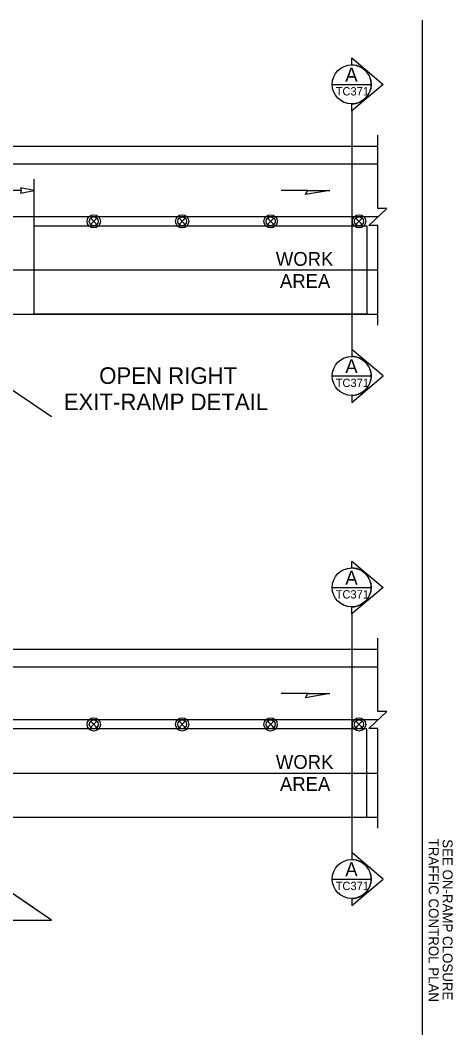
# Model space of a CAD drawing. Extents: x 99958 to 100136, y 99935 to 100013.
# Drawn here: x 100084.97 to 100088.1, y 100001.58 to 100008.92 of the extents above; entities that cross this region are included whole.
import ezdxf

# ---------------------------------------------------------------- set-up
doc = ezdxf.new("R2010")
doc.units = 0
for name, color, linetype in [('RD_MK_LineEdgeYellow', 7, 'Continuous'), ('RD_MK_LineLane', 7, 'Continuous'), ('SH_DE_DetailHeading2Text', 7, 'Continuous'), ('SH_TI_WZSectionCut', 7, 'Continuous'), ('TR_WZ_TrafficSafetyDrum', 7, 'Continuous'), ('TR_WZ_WorkAreaLabel', 7, 'Continuous'), ('TR_WZ_WorkZoneDetails', 7, 'Continuous')]:
    doc.layers.add(name, color=color, linetype=linetype)

msp = doc.modelspace()

# ---------------------------------------------------------------- linework, layer by layer
at = {"layer": 'RD_MK_LineEdgeYellow'}
for p, q in [((100080.32, 100007.8789), (100087.555, 100007.8789)), ((100084.0968, 100007.1109), (100087.555, 100007.1109)), ((100080.32, 100004.238), (100087.555, 100004.238)), ((100084.0968, 100003.47), (100087.555, 100003.47))]:
    msp.add_line(p, q, dxfattribs=at)
at = {"layer": 'RD_MK_LineLane'}
for points in [[(100087.555, 100007.4949), (100080.32, 100007.4949)], [(100087.555, 100003.854), (100080.32, 100003.854)]]:
    msp.add_lwpolyline(points, dxfattribs=at)
at = {"layer": 'SH_TI_WZSectionCut'}
for p, q in [((100087.3657, 100008.5953), (100087.3657, 100008.6452)), ((100087.3657, 100008.6452), (100087.5938, 100008.454)), ((100087.5938, 100008.454), (100087.3657, 100008.2629)), ((100087.3657, 100008.2629), (100087.3657, 100008.3128)), ((100087.3657, 100008.2629), (100087.3657, 100006.5349)), ((100087.3657, 100006.5349), (100087.3657, 100006.485)), ((100087.5939, 100006.3438), (100087.3657, 100006.5349)), ((100087.3657, 100006.1526), (100087.5939, 100006.3438)), ((100087.3657, 100006.2025), (100087.3657, 100006.1526)), ((100087.3657, 100004.9543), (100087.3657, 100005.0042)), ((100087.3657, 100005.0042), (100087.5938, 100004.8131)), ((100087.5938, 100004.8131), (100087.3657, 100004.622)), ((100087.3657, 100004.622), (100087.3657, 100004.6719)), ((100087.3657, 100004.622), (100087.3657, 100002.894)), ((100087.3657, 100002.894), (100087.3657, 100002.844)), ((100087.5939, 100002.7028), (100087.3657, 100002.894)), ((100087.3657, 100002.5117), (100087.5939, 100002.7028)), ((100087.3657, 100002.5616), (100087.3657, 100002.5117))]:
    msp.add_line(p, q, dxfattribs=at)
for points in [[(100087.2245, 100008.4541), (100087.5069, 100008.4541)], [(100087.2245, 100006.3438), (100087.5069, 100006.3438)], [(100087.2245, 100004.8131), (100087.5069, 100004.8131)], [(100087.2245, 100002.7028), (100087.5069, 100002.7028)]]:
    msp.add_lwpolyline(points, dxfattribs=at)
for centre in [(100087.3657, 100008.454), (100087.3657, 100006.3438), (100087.3657, 100004.8131), (100087.3657, 100002.7028)]:
    msp.add_circle(centre, 0.1412, dxfattribs=at)
for centre in [(100087.3657, 100008.454), (100087.3657, 100006.3438), (100087.3657, 100004.8131), (100087.3657, 100002.7028)]:
    msp.add_arc(centre, 0.1412, 269.99779, 90.00221, dxfattribs=at)
at = {"layer": 'TR_WZ_TrafficSafetyDrum'}
for p, q in [((100085.4763, 100007.4855), (100085.5215, 100007.4403)), ((100085.5215, 100007.4855), (100085.4763, 100007.4403)), ((100086.1163, 100007.4855), (100086.1615, 100007.4403)), ((100086.1615, 100007.4855), (100086.1163, 100007.4403)), ((100086.7563, 100007.4855), (100086.8015, 100007.4403)), ((100086.8015, 100007.4855), (100086.7563, 100007.4403)), ((100087.3963, 100007.4855), (100087.4415, 100007.4403)), ((100087.4415, 100007.4855), (100087.3963, 100007.4403)), ((100085.4763, 100003.8446), (100085.5215, 100003.7993)), ((100085.5215, 100003.8446), (100085.4763, 100003.7993)), ((100086.1163, 100003.8446), (100086.1615, 100003.7993)), ((100086.1615, 100003.8446), (100086.1163, 100003.7993)), ((100086.7563, 100003.8446), (100086.8015, 100003.7993)), ((100086.8015, 100003.8446), (100086.7563, 100003.7993)), ((100087.3963, 100003.8446), (100087.4415, 100003.7993)), ((100087.4415, 100003.8446), (100087.3963, 100003.7993))]:
    msp.add_line(p, q, dxfattribs=at)
for centre, radius in [((100085.4989, 100007.4629), 0.048), ((100085.4989, 100007.4629), 0.048), ((100086.1389, 100007.4629), 0.048), ((100086.1389, 100007.4629), 0.048), ((100086.7789, 100007.4629), 0.048), ((100086.7789, 100007.4629), 0.048), ((100087.4189, 100007.4629), 0.048), ((100087.4189, 100007.4629), 0.048), ((100085.4989, 100007.4629), 0.032), ((100086.1389, 100007.4629), 0.032), ((100086.7789, 100007.4629), 0.032), ((100087.4189, 100007.4629), 0.032), ((100085.4989, 100003.822), 0.048), ((100085.4989, 100003.822), 0.048), ((100085.4989, 100003.822), 0.032), ((100086.1389, 100003.822), 0.048), ((100086.1389, 100003.822), 0.048), ((100086.1389, 100003.822), 0.032), ((100086.7789, 100003.822), 0.048), ((100086.7789, 100003.822), 0.048), ((100086.7789, 100003.822), 0.032), ((100087.4189, 100003.822), 0.048), ((100087.4189, 100003.822), 0.048), ((100087.4189, 100003.822), 0.032)]:
    msp.add_circle(centre, radius, dxfattribs=at)
at = {"layer": 'TR_WZ_WorkZoneDetails'}
for p, q in [((100087.875, 100008.9181), (100087.875, 100001.5759)), ((100080.32, 100008.0069), (100087.555, 100008.0069)), ((100085.0668, 100007.4309), (100085.0668, 100007.7683)), ((100084.973, 100007.6869), (100084.8628, 100007.6869)), ((100087.0492, 100007.6869), (100086.8563, 100007.6869)), ((100085.1937, 100006.047), (100084.0968, 100006.7909)), ((100084.0968, 100006.7909), (100087.555, 100006.7909)), ((100080.32, 100004.366), (100087.555, 100004.366)), ((100087.0492, 100004.046), (100086.8563, 100004.046)), ((100085.1937, 100002.4061), (100084.0968, 100003.15)), ((100084.0968, 100003.15), (100087.555, 100003.15))]:
    msp.add_line(p, q, dxfattribs=at)
for points in [[(100087.555, 100006.7109), (100087.555, 100007.433), (100087.491, 100007.433), (100087.619, 100007.5569), (100087.555, 100007.5569), (100087.555, 100008.0869)], [(100087.555, 100003.07), (100087.555, 100003.792), (100087.491, 100003.792), (100087.619, 100003.9159), (100087.555, 100003.9159), (100087.555, 100004.446)]]:
    msp.add_lwpolyline(points, dxfattribs=at)
for points in [[(100085.0668, 100007.6869), (100084.9685, 100007.7062), (100084.973, 100007.6869), (100084.9685, 100007.6676)], [(100087.2065, 100007.6869), (100087.0314, 100007.6561), (100087.0492, 100007.6869)], [(100085.0668, 100006.7909), (100085.0668, 100007.4309), (100087.475, 100007.4309), (100087.475, 100006.7909)], [(100087.2065, 100004.046), (100087.0314, 100004.0151), (100087.0492, 100004.046)], [(100080.4, 100003.15), (100082.6438, 100003.15), (100083.746, 100002.4061), (100085.1937, 100002.4061), (100084.0968, 100003.15), (100085.8504, 100003.15), (100087.475, 100003.15), (100087.475, 100003.79), (100080.4, 100003.79)]]:
    msp.add_lwpolyline(points, close=True, dxfattribs=at)

# ---------------------------------------------------------------- texts
at = {"layer": 'SH_DE_DetailHeading2Text'}
for s, p in [('OPEN RIGHT', (100085.5382, 100006.2863)), ('EXIT-RAMP DETAIL', (100085.2814, 100006.0963))]:
    msp.add_text(s, height=0.12, rotation=360, dxfattribs=at).set_placement(p)
at = {"layer": 'SH_TI_WZSectionCut'}
for s, height, rotation, p in [('A', 0.1, 0.00995, (100087.3195, 100008.4747)), ('TC371', 0.06, 360, (100087.2498, 100008.3741)), ('A', 0.1, 0.00995, (100087.3195, 100006.3644)), ('TC371', 0.06, 360, (100087.2499, 100006.2638)), ('A', 0.1, 0.00995, (100087.3195, 100004.8337)), ('TC371', 0.06, 360, (100087.2498, 100004.7331)), ('A', 0.1, 0.00995, (100087.3195, 100002.7234)), ('TC371', 0.06, 360, (100087.2499, 100002.6228))]:
    msp.add_text(s, height=height, rotation=rotation, dxfattribs=at).set_placement(p)
at = {"layer": 'TR_WZ_WorkAreaLabel'}
for s, p in [('WORK', (100086.8169, 100007.1409)), ('AREA', (100086.8465, 100006.9809)), ('WORK', (100086.8169, 100003.5)), ('AREA', (100086.8465, 100003.34))]:
    msp.add_text(s, height=0.1, dxfattribs=at).set_placement(p)
at = {"layer": 'TR_WZ_WorkZoneDetails'}
for s, p in [('TRAFFIC CONTROL PLAN', (100087.923, 100002.9948)), ('SEE ON-RAMP CLOSURE', (100088.0238, 100002.9908))]:
    msp.add_text(s, height=0.072, rotation=270, dxfattribs=at).set_placement(p)

doc.saveas('drawing.dxf')
